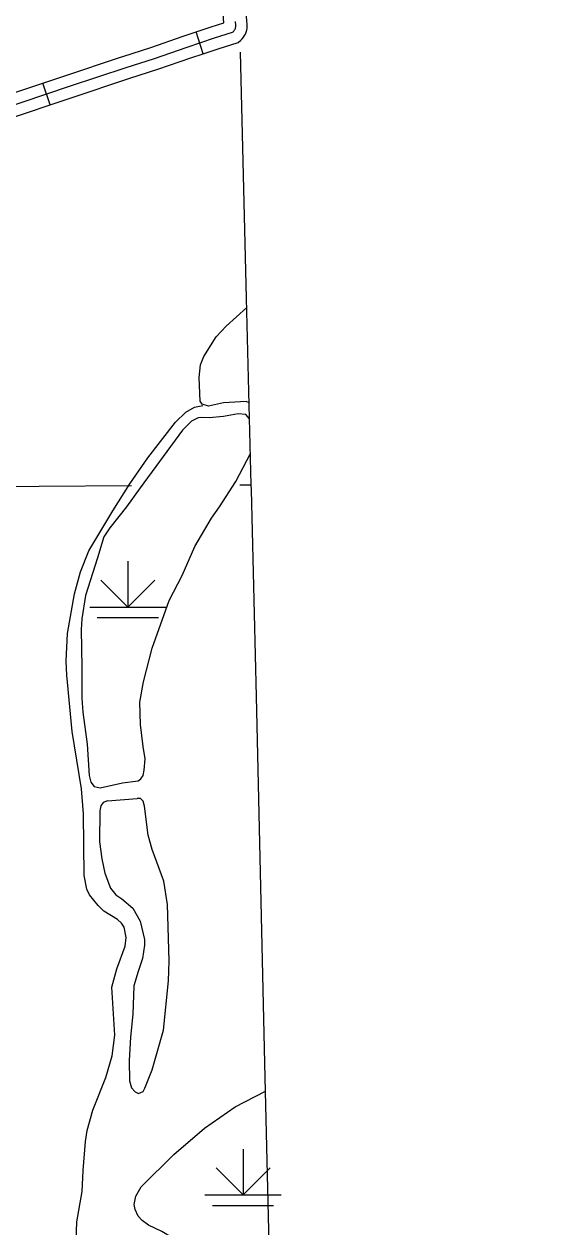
# Model space of a CAD drawing. Extents: x -19 to 366, y -4 to 359.
# Drawn here: x 169.053 to 169.712, y 179.195 to 180.687 of the extents above; entities that cross this region are included whole.
import ezdxf

# ---------------------------------------------------------------- set-up
doc = ezdxf.new("R2010")
doc.units = 0
for name, color, linetype in [('Level 2', 7, 'Continuous'), ('Level 35', 7, 'Continuous'), ('Level 4', 7, 'Continuous'), ('Level 44', 7, 'Continuous'), ('Level 45', 7, 'Continuous'), ('Level 47', 7, 'Continuous'), ('Level 60', 7, 'Continuous')]:
    doc.layers.add(name, color=color, linetype=linetype)

msp = doc.modelspace()

# ---------------------------------------------------------------- linework, layer by layer
at = {"layer": 'Level 2'}
for points in [[(169.3346, 180.1155), (169.3288, 180.3471), (169.3212, 180.6522)], [(169.3583, 179.1054), (169.3568, 179.1734), (169.352, 179.38), (169.341, 179.8528), (169.3348, 180.1091), (169.3346, 180.1155)]]:
    msp.add_lwpolyline(points, dxfattribs=at)
at = {"layer": 'Level 35'}
for points in [[(169.3321, 180.2172), (169.3282, 180.2188), (169.3002, 180.2171), (169.2818, 180.2132), (169.2738, 180.2154), (169.2714, 180.2192), (169.27, 180.2486), (169.2715, 180.2642), (169.2757, 180.2746), (169.2912, 180.2991), (169.3037, 180.3122), (169.3291, 180.3354)], [(169.1265, 179.7072), (169.124, 179.7384), (169.1124, 179.8094), (169.1059, 179.8793), (169.1052, 179.8966), (169.1068, 179.9311), (169.1153, 179.9802), (169.1228, 180.0077), (169.1334, 180.0337), (169.1631, 180.0831), (169.1839, 180.1168), (169.2062, 180.1489), (169.2408, 180.1933), (169.2534, 180.2057), (169.2642, 180.2119), (169.2744, 180.2139)], [(169.1562, 179.7236), (169.151, 179.7213), (169.1481, 179.7171), (169.147, 179.7112), (169.1466, 179.6727), (169.1492, 179.6516), (169.1531, 179.6337), (169.1603, 179.6149), (169.1668, 179.607), (169.1741, 179.6019), (169.1879, 179.5903), (169.1969, 179.5741), (169.2021, 179.5515), (169.2022, 179.5443), (169.1996, 179.5278), (169.1946, 179.5116), (169.1891, 179.494), (169.1879, 179.4589), (169.1848, 179.4302), (169.1832, 179.4012), (169.1836, 179.376), (169.1863, 179.3675), (169.1905, 179.3622), (169.1949, 179.3604), (169.2005, 179.363), (169.2028, 179.3671), (169.2118, 179.3895), (169.226, 179.4388), (169.2321, 179.4999), (169.2327, 179.5248), (169.2307, 179.595), (169.2262, 179.6236), (169.2118, 179.663), (169.2067, 179.681), (169.2024, 179.7169), (169.2007, 179.7229), (169.1972, 179.7262), (169.1932, 179.7261)], [(169.1562, 179.7236), (169.1932, 179.7261)], [(169.1162, 179.1396), (169.1183, 179.2012), (169.1248, 179.2389), (169.1263, 179.2647), (169.129, 179.3007), (169.1312, 179.3143), (169.1382, 179.3398), (169.1544, 179.3803), (169.1621, 179.4072), (169.1656, 179.4327), (169.1619, 179.4921), (169.1681, 179.515), (169.1784, 179.5431), (169.1797, 179.5539), (169.1769, 179.5665), (169.1739, 179.5716), (169.1687, 179.5762), (169.1517, 179.5867), (169.145, 179.5935), (169.1342, 179.6068), (169.1306, 179.6139), (169.1273, 179.6307), (169.1265, 179.7072)]]:
    msp.add_lwpolyline(points, dxfattribs=at)
at = {"layer": 'Level 4'}
for points in [[(169.3205, 180.1154), (169.3346, 180.1155)], [(168.4992, 180.1095), (169.1863, 180.1144)]]:
    msp.add_lwpolyline(points, dxfattribs=at)
at = {"layer": 'Level 44'}
for p, q in [((169.1817, 180.0206), (169.1817, 179.9638)), ((169.1817, 179.9638), (169.1482, 179.9973)), ((169.1817, 179.9638), (169.2152, 179.9973)), ((169.1343, 179.9638), (169.229, 179.9638)), ((169.1438, 179.9509), (169.2196, 179.9509)), ((169.3245, 179.2913), (169.3245, 179.2345)), ((169.3245, 179.2345), (169.291, 179.268)), ((169.3245, 179.2345), (169.3579, 179.268)), ((169.2771, 179.2345), (169.3718, 179.2345)), ((169.2866, 179.2216), (169.3623, 179.2216))]:
    msp.add_line(p, q, dxfattribs=at)
at = {"layer": 'Level 45'}
for p, q in [((169.2751, 180.6502), (169.2662, 180.6772)), ((169.0855, 180.5869), (169.0764, 180.6139))]:
    msp.add_line(p, q, dxfattribs=at)
for points in [[(169.2662, 180.6772), (169.2848, 180.6834), (169.3008, 180.6885), (169.3007, 180.6889), (169.3003, 180.6937), (169.3, 180.6985), (169.2996, 180.7033), (169.2993, 180.7081), (169.299, 180.7126), (169.2985, 180.7188), (169.298, 180.7253), (169.2976, 180.7319), (169.2976, 180.7321)], [(169.2751, 180.6502), (169.2937, 180.6564), (169.3184, 180.6643), (169.3218, 180.6671), (169.3234, 180.6688), (169.325, 180.6707), (169.3263, 180.6728), (169.3274, 180.6747), (169.3283, 180.677), (169.329, 180.6795), (169.3294, 180.6819), (169.3296, 180.6842), (169.3295, 180.6863), (169.329, 180.6914), (169.3286, 180.696), (169.3283, 180.7006), (169.328, 180.7052), (169.3277, 180.7099), (169.3274, 180.7147), (169.3268, 180.7211), (169.3264, 180.7273), (169.326, 180.7334), (169.326, 180.7334)], [(169.0222, 180.5806), (169.1091, 180.6099), (169.1797, 180.6333), (169.2145, 180.6444), (169.255, 180.6585), (169.2892, 180.6699), (169.3115, 180.677), (169.3122, 180.6776), (169.3129, 180.6783), (169.3135, 180.6791), (169.314, 180.6799), (169.3145, 180.6808), (169.3149, 180.6817), (169.3151, 180.6826), (169.3153, 180.6835), (169.3153, 180.6845), (169.3153, 180.6855), (169.3149, 180.6902)], [(169.1713, 180.6455), (169.1753, 180.6468), (169.21, 180.6579), (169.2504, 180.672), (169.2662, 180.6772)], [(169.0764, 180.6139), (169.1046, 180.6234), (169.1713, 180.6455)], [(169.1803, 180.6185), (169.1841, 180.6198), (169.219, 180.631), (169.2596, 180.6451), (169.2751, 180.6502)], [(168.9816, 180.5822), (169.0177, 180.5941), (169.0764, 180.6139)], [(169.0855, 180.5869), (169.1137, 180.5964), (169.1803, 180.6185)], [(168.9905, 180.5552), (169.0267, 180.5671), (169.0855, 180.5869)]]:
    msp.add_lwpolyline(points, dxfattribs=at)
at = {"layer": 'Level 47'}
for points in [[(169.3325, 180.1972), (169.3279, 180.2027), (169.3182, 180.2036), (169.3003, 180.2002), (169.2826, 180.1986), (169.2733, 180.1991), (169.2686, 180.1984), (169.2605, 180.1946), (169.2495, 180.1834), (169.1969, 180.1119), (169.1798, 180.0883), (169.1591, 180.0619), (169.152, 180.051), (169.1442, 180.0248), (169.129, 179.9782), (169.1247, 179.9492), (169.1236, 179.9361), (169.1245, 179.889)], [(169.2327, 179.9718), (169.2489, 180.003), (169.2648, 180.0389), (169.2852, 180.0741), (169.2952, 180.0882), (169.3156, 180.1197), (169.3336, 180.1544)], [(169.1245, 179.889), (169.1246, 179.8509), (169.126, 179.8334), (169.1314, 179.7935), (169.1338, 179.7548), (169.1359, 179.7467), (169.1397, 179.7413), (169.1473, 179.7396), (169.1752, 179.7457), (169.1944, 179.7483), (169.1979, 179.7509), (169.2005, 179.7549), (169.2018, 179.7614), (169.2033, 179.7755), (169.2008, 179.7907), (169.1974, 179.8179), (169.1966, 179.8458), (169.2011, 179.871), (169.2118, 179.9127), (169.2327, 179.9718)], [(169.1917, 179.233), (169.1982, 179.2446), (169.2387, 179.2846), (169.2768, 179.3174), (169.3145, 179.3437), (169.3524, 179.3632)], [(169.3568, 179.1734), (169.34, 179.1782), (169.3178, 179.1808), (169.3042, 179.1803), (169.2721, 179.1763), (169.2536, 179.1768), (169.2353, 179.182), (169.2239, 179.1891), (169.2074, 179.1971), (169.1993, 179.2026), (169.1946, 179.208), (169.1908, 179.2166), (169.1895, 179.2227), (169.1917, 179.233)]]:
    msp.add_lwpolyline(points, dxfattribs=at)
at = {"layer": 'Level 60'}
for points in [[(176.1271, 2.4436), (175.8876, 11.0613), (175.6472, 19.6792), (175.4061, 28.2972), (175.164, 36.9153), (174.9212, 45.5335), (174.6775, 54.1519), (174.433, 62.7704), (174.1876, 71.389), (173.9414, 80.0077), (173.6944, 88.6266), (173.4466, 97.2456), (173.1979, 105.8647), (172.9484, 114.484), (172.6981, 123.1034), (172.447, 131.7229), (172.195, 140.3425), (171.9422, 148.9623), (171.6886, 157.5822), (171.4342, 166.2022), (171.179, 174.8224), (170.9229, 183.4427), (170.666, 192.0631), (170.4084, 200.6837), (170.1499, 209.3044), (169.8906, 217.9252), (169.6305, 226.5461), (169.3695, 235.1672), (169.1078, 243.7884), (168.8453, 252.4098), (168.5819, 261.0312), (168.3178, 269.6528), (168.0528, 278.2746), (167.7871, 286.8964), (167.5205, 295.5185), (167.2532, 304.1406), (166.985, 312.7629), (166.7161, 321.3853), (166.4463, 330.0078), (166.1758, 338.6305), (165.9044, 347.2533)], [(0, 172.2839), (7.1335, 172.2883), (14.267, 172.3015), (21.4005, 172.3236), (28.5339, 172.3544), (35.6673, 172.3941), (42.8006, 172.4426), (49.9339, 172.4999), (57.0671, 172.566), (64.2002, 172.6409), (71.3332, 172.7246), (78.4661, 172.8172), (85.5989, 172.9186), (92.7315, 173.0287), (99.8641, 173.1477), (106.9964, 173.2755), (114.1286, 173.4122), (121.2606, 173.5576), (128.3925, 173.7119), (135.5241, 173.8749), (142.6555, 174.0468), (149.7867, 174.2275), (156.9177, 174.417), (164.0485, 174.6153), (171.179, 174.8224), (178.3092, 175.0383), (185.4392, 175.2631), (192.5688, 175.4966), (199.6982, 175.739), (206.8273, 175.9902), (213.9561, 176.2502), (221.0845, 176.5189), (228.2126, 176.7965), (235.3404, 177.083), (242.4677, 177.3782), (249.5948, 177.6822), (256.7214, 177.995), (263.8476, 178.3167), (270.9735, 178.6471), (278.0989, 178.9863), (285.2239, 179.3344), (292.3485, 179.6912), (299.4726, 180.0569), (306.5963, 180.4314), (313.7195, 180.8146), (320.8422, 181.2067), (327.9644, 181.6076), (335.0862, 182.0172), (342.2074, 182.4357)]]:
    msp.add_spline(points, degree=3, dxfattribs=at)

doc.saveas('drawing.dxf')
